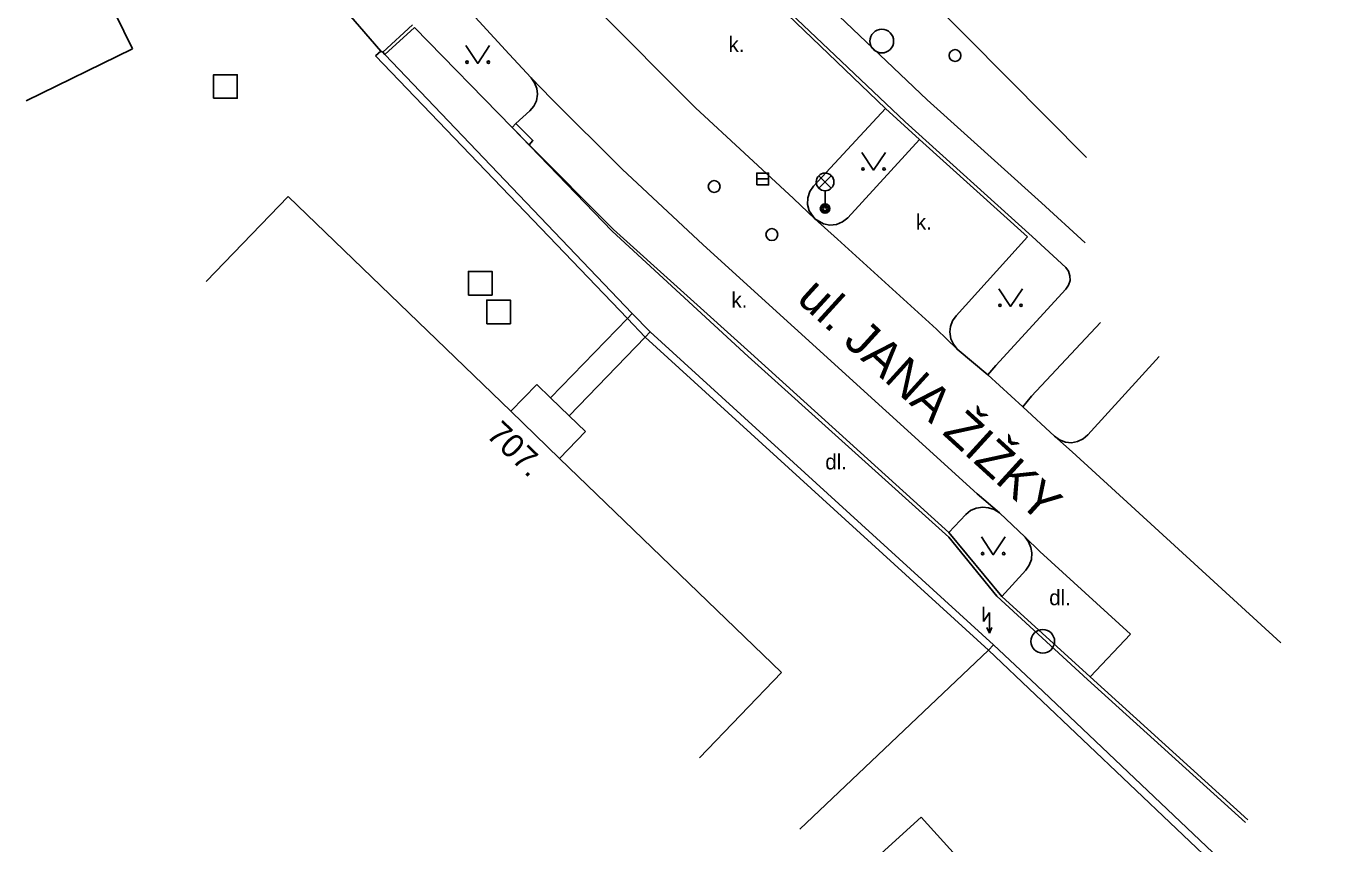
# Model space of a CAD drawing. Extents: x -539515 to -538098, y -1182060 to -1180157.
# Drawn here: x -538275.3 to -538220.2, y -1181318.3 to -1181283.7 of the extents above; entities that cross this region are included whole.
import ezdxf

# ---------------------------------------------------------------- set-up
doc = ezdxf.new("R2010")
doc.units = 0
for name, color, linetype in [('Vrstva 1', 7, 'Continuous'), ('Vrstva 11', 7, 'Continuous'), ('Vrstva 13', 7, 'Continuous'), ('Vrstva 24', 7, 'Continuous'), ('Vrstva 26', 7, 'Continuous'), ('Vrstva 27', 7, 'Continuous'), ('Vrstva 28', 7, 'Continuous'), ('Vrstva 33', 7, 'Continuous'), ('Vrstva 36', 7, 'Continuous'), ('Vrstva 40', 7, 'Continuous'), ('Vrstva 47', 7, 'Continuous'), ('Vrstva 49', 7, 'Continuous'), ('Vrstva 68', 7, 'Continuous'), ('Vrstva 88', 7, 'Continuous')]:
    doc.layers.add(name, color=color, linetype=linetype)

msp = doc.modelspace()

# ---------------------------------------------------------------- linework, layer by layer
at = {"layer": 'Vrstva 1'}
for p, q in [((-538242.1, -1181277.49), (-538230.43, -1181289.27)), ((-538275.292, -1181286.876), (-538270.79, -1181284.68)), ((-538267.671, -1181294.519), (-538264.2, -1181290.92)), ((-538246.801, -1181314.649), (-538243.33, -1181311.05)), ((-538241.127, -1181320.526), (-538237.43, -1181317.16)), ((-538237.43, -1181317.16), (-538234.89, -1181319.95))]:
    msp.add_line(p, q, dxfattribs=at)
for points in [[(-538275.247, -1181275.583), (-538270.79, -1181284.68)], [(-538264.2, -1181290.92), (-538254.783, -1181300.003)], [(-538254.783, -1181300.003), (-538252.721, -1181301.992)], [(-538252.721, -1181301.992), (-538243.33, -1181311.05)]]:
    msp.add_lwpolyline(points, dxfattribs=at)
at = {"layer": 'Vrstva 11'}
for p, q in [((-538260.29, -1181284.77), (-538263.08, -1181281.53)), ((-538232.53, -1181311.6), (-538234.37, -1181309.88))]:
    msp.add_line(p, q, dxfattribs=at)
at = {"layer": 'Vrstva 13'}
for p, q in [((-538237.17, -1181286.84), (-538242.01, -1181282.23)), ((-538238.1, -1181287.77), (-538242.95, -1181283.17)), ((-538260.11, -1181284.92), (-538258.86, -1181283.77)), ((-538232.33, -1181291.19), (-538237.17, -1181286.84)), ((-538232.73, -1181292.61), (-538238.1, -1181287.77)), ((-538230.48, -1181292.88), (-538232.33, -1181291.19)), ((-538250.5, -1181292.38), (-538244.74, -1181297.69)), ((-538231.31, -1181293.92), (-538232.73, -1181292.61)), ((-538244.74, -1181297.69), (-538236.26, -1181305.33)), ((-538254.783, -1181300.003), (-538253.69, -1181298.87)), ((-538252.721, -1181301.992), (-538251.63, -1181300.86)), ((-538236.26, -1181305.33), (-538234.23, -1181307.82)), ((-538234.23, -1181307.82), (-538230.39, -1181311.34)), ((-538230.28, -1181311.23), (-538228.57, -1181309.42)), ((-538230.39, -1181311.34), (-538223.7, -1181317.39))]:
    msp.add_line(p, q, dxfattribs=at)
for points in [[(-538258.86, -1181283.77), (-538254.73, -1181288.01)], [(-538254.73, -1181288.01), (-538250.5, -1181292.38)], [(-538254.57, -1181287.84), (-538253.85, -1181288.56), (-538254.01, -1181288.73)], [(-538231.31, -1181293.92), (-538231.192, -1181294.084), (-538231.129, -1181294.277), (-538231.127, -1181294.479), (-538231.186, -1181294.673), (-538231.3, -1181294.84)], [(-538231.3, -1181294.84), (-538234.27, -1181298.06), (-538234.6, -1181298.46)], [(-538253.101, -1181299.439), (-538249.854, -1181296.078), (-538249.646, -1181295.862)], [(-538229.84, -1181296.25), (-538232.75, -1181299.37), (-538233.13, -1181299.81)], [(-538252.316, -1181300.197), (-538249.098, -1181296.866), (-538248.89, -1181296.65)], [(-538251.63, -1181300.86), (-538252.316, -1181300.197), (-538253.101, -1181299.439), (-538253.69, -1181298.87)]]:
    msp.add_lwpolyline(points, dxfattribs=at)
at = {"layer": 'Vrstva 24'}
for p, q in [((-538234.79, -1181308.264), (-538234.79, -1181308.89)), ((-538234.79, -1181308.89), (-538234.54, -1181308.515)), ((-538234.54, -1181308.515), (-538234.54, -1181309.39)), ((-538234.65, -1181309.145), (-538234.54, -1181309.39)), ((-538234.54, -1181309.39), (-538234.43, -1181309.145))]:
    msp.add_line(p, q, dxfattribs=at)
at = {"layer": 'Vrstva 26'}
for points in [[(-538267.36, -1181286.77), (-538266.36, -1181286.77), (-538266.36, -1181285.77), (-538267.36, -1181285.77)], [(-538256.58, -1181295.09), (-538255.58, -1181295.09), (-538255.58, -1181294.09), (-538256.58, -1181294.09)], [(-538255.8, -1181296.3), (-538254.8, -1181296.3), (-538254.8, -1181295.3), (-538255.8, -1181295.3)]]:
    msp.add_lwpolyline(points, close=True, dxfattribs=at)
at = {"layer": 'Vrstva 27'}
msp.add_line((-538244.38, -1181290.18), (-538243.88, -1181290.18), dxfattribs=at)
msp.add_lwpolyline([(-538244.38, -1181290.43), (-538243.88, -1181290.43), (-538243.88, -1181289.93), (-538244.38, -1181289.93)], close=True, dxfattribs=at)
for centre in [(-538239.09, -1181284.35), (-538232.28, -1181309.73)]:
    msp.add_circle(centre, 0.5, dxfattribs=at)
at = {"layer": 'Vrstva 28'}
for centre in [(-538235.99, -1181284.96), (-538246.18, -1181290.5), (-538243.74, -1181292.53)]:
    msp.add_circle(centre, 0.25, dxfattribs=at)
at = {"layer": 'Vrstva 33'}
for p, q in [((-538241.754, -1181290.571), (-538241.226, -1181290.041)), ((-538241.754, -1181290.041), (-538241.226, -1181290.571)), ((-538241.49, -1181290.68), (-538241.49, -1181291.43))]:
    msp.add_line(p, q, dxfattribs=at)
for centre, radius in [((-538241.49, -1181290.306), 0.375), ((-538241.49, -1181291.431), 0.2), ((-538241.49, -1181291.431), 0.145), ((-538241.49, -1181291.431), 0.0876)]:
    msp.add_circle(centre, radius, dxfattribs=at)
at = {"layer": 'Vrstva 36'}
for points in [[(-538256.682, -1181284.541), (-538256.182, -1181285.291), (-538255.682, -1181284.541)], [(-538239.939, -1181289.057), (-538239.439, -1181289.807), (-538238.939, -1181289.057)], [(-538234.144, -1181294.821), (-538233.644, -1181295.571), (-538233.144, -1181294.821)], [(-538234.876, -1181305.316), (-538234.376, -1181306.066), (-538233.876, -1181305.316)]]:
    msp.add_lwpolyline(points, dxfattribs=at)
for centre in [(-538256.632, -1181285.241), (-538255.733, -1181285.241), (-538239.889, -1181289.757), (-538238.99, -1181289.757), (-538234.094, -1181295.521), (-538233.195, -1181295.521), (-538234.826, -1181306.016), (-538233.927, -1181306.016)]:
    msp.add_circle(centre, 0.05, dxfattribs=at)
at = {"layer": 'Vrstva 68'}
for p, q in [((-538249.098, -1181296.866), (-538234.574, -1181310.1)), ((-538248.89, -1181296.65), (-538234.37, -1181309.88)), ((-538234.574, -1181310.1), (-538220.173, -1181323.781))]:
    msp.add_line(p, q, dxfattribs=at)
for points in [[(-538260.506, -1181284.978), (-538260.29, -1181284.77), (-538260.2, -1181284.82), (-538260.11, -1181284.92)], [(-538260.506, -1181284.978), (-538249.854, -1181296.078)], [(-538260.11, -1181284.92), (-538249.646, -1181295.862)], [(-538249.646, -1181295.862), (-538248.89, -1181296.65)], [(-538249.854, -1181296.078), (-538249.098, -1181296.866)], [(-538234.574, -1181310.1), (-538242.552, -1181317.667)], [(-538234.37, -1181309.88), (-538234.574, -1181310.1)], [(-538232.53, -1181311.6), (-538223.15, -1181320.49)]]:
    msp.add_lwpolyline(points, dxfattribs=at)
at = {"layer": 'Vrstva 88'}
for p, q in [((-538246.97, -1181287.17), (-538251.2, -1181282.93)), ((-538238.94, -1181287.2), (-538243.06, -1181283.24)), ((-538260.2, -1181284.82), (-538258.95, -1181283.66)), ((-538242.82, -1181291), (-538246.97, -1181287.17)), ((-538238.94, -1181287.2), (-538241.98, -1181290.48)), ((-538237.49, -1181288.51), (-538238.94, -1181287.2)), ((-538240.53, -1181291.82), (-538237.49, -1181288.51)), ((-538232.92, -1181292.63), (-538237.49, -1181288.51)), ((-538250.07, -1181289.76), (-538246.65, -1181292.97)), ((-538250.44, -1181292.31), (-538244.63, -1181297.55)), ((-538236.78, -1181296.53), (-538240.96, -1181292.73)), ((-538235.95, -1181295.97), (-538232.92, -1181292.63)), ((-538246.65, -1181292.97), (-538235.06, -1181303.49)), ((-538244.63, -1181297.55), (-538236.25, -1181305.13)), ((-538227.36, -1181297.68), (-538230.37, -1181301)), ((-538233.13, -1181299.81), (-538234.6, -1181298.46)), ((-538222.21, -1181309.79), (-538231.04, -1181301.72)), ((-538235.54, -1181304.36), (-538236.25, -1181305.13)), ((-538236.25, -1181305.13), (-538234.01, -1181307.83)), ((-538232.41, -1181305.93), (-538228.57, -1181309.42)), ((-538234.01, -1181307.83), (-538232.99, -1181306.72)), ((-538234.01, -1181307.83), (-538230.28, -1181311.23)), ((-538230.28, -1181311.23), (-538223.61, -1181317.28))]:
    msp.add_line(p, q, dxfattribs=at)
for points in [[(-538258.83, -1181280.45), (-538256.98, -1181282.58), (-538256.13, -1181283.52), (-538254.86, -1181284.9), (-538253.93, -1181285.91), (-538253.07, -1181286.79)], [(-538253.93, -1181285.91), (-538253.778, -1181286.118), (-538253.686, -1181286.359), (-538253.66, -1181286.6), (-538253.704, -1181286.87), (-538253.813, -1181287.103), (-538253.98, -1181287.3)], [(-538253.07, -1181286.79), (-538250.07, -1181289.76)], [(-538253.98, -1181287.3), (-538254.57, -1181287.84), (-538254.73, -1181288.01)], [(-538254.73, -1181288.01), (-538254.01, -1181288.73)], [(-538254.01, -1181288.73), (-538250.44, -1181292.31)], [(-538240.53, -1181291.82), (-538240.748, -1181291.995), (-538241.007, -1181292.102), (-538241.285, -1181292.131), (-538241.56, -1181292.082), (-538241.92, -1181291.87), (-538242.16, -1181291.528), (-538242.231, -1181291.257), (-538242.223, -1181290.978), (-538242.137, -1181290.711), (-538241.98, -1181290.48)], [(-538240.96, -1181292.73), (-538241.92, -1181291.87), (-538242.82, -1181291)], [(-538235.9, -1181297.37), (-538236.062, -1181297.169), (-538236.167, -1181296.934), (-538236.21, -1181296.65), (-538236.185, -1181296.424), (-538236.097, -1181296.182), (-538235.95, -1181295.97)], [(-538234.6, -1181298.46), (-538235.9, -1181297.37), (-538236.78, -1181296.53)], [(-538231.04, -1181301.72), (-538231.78, -1181301.05), (-538233.13, -1181299.81)], [(-538231.78, -1181301.05), (-538231.57, -1181301.208), (-538231.325, -1181301.303), (-538231.07, -1181301.33), (-538230.805, -1181301.285), (-538230.568, -1181301.172), (-538230.37, -1181301)], [(-538235.06, -1181303.49), (-538234.11, -1181304.3), (-538233.03, -1181305.32), (-538232.41, -1181305.93)], [(-538235.54, -1181304.36), (-538235.332, -1181304.204), (-538235.093, -1181304.102), (-538234.82, -1181304.06), (-538234.577, -1181304.081), (-538234.33, -1181304.162), (-538234.11, -1181304.3)], [(-538233.03, -1181305.32), (-538232.877, -1181305.524), (-538232.778, -1181305.76), (-538232.74, -1181305.99), (-538232.763, -1181306.267), (-538232.849, -1181306.507), (-538232.99, -1181306.72)]]:
    msp.add_lwpolyline(points, dxfattribs=at)

# ---------------------------------------------------------------- texts
at = {"layer": 'Vrstva 40'}
for s, p in [('k.', (-538245.572, -1181284.812)), ('k.', (-538237.645, -1181292.324)), ('k.', (-538245.453, -1181295.619)), ('dl.', (-538241.48, -1181302.461)), ('dl.', (-538232.007, -1181308.203))]:
    msp.add_text(s, height=0.65, dxfattribs=at).set_placement(p)
at = {"layer": 'Vrstva 47'}
msp.add_text('707.', height=1, rotation=316.034, dxfattribs=at).set_placement((-538255.863, -1181301.046))
at = {"layer": 'Vrstva 49'}
msp.add_text('ul. JANA ŽIŽKY', height=1.5, rotation=317.6317, dxfattribs=at).set_placement((-538242.742, -1181295.309))

doc.saveas('drawing.dxf')
